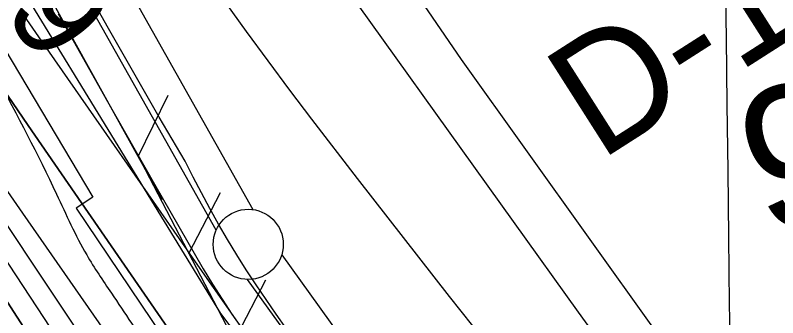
# Model space of a CAD drawing. Extents: x 3694830 to 3732949, y 415201 to 440970.
# Drawn here: x 3714240 to 3714784, y 436275 to 436490 of the extents above; entities that cross this region are included whole.
import ezdxf

# ---------------------------------------------------------------- set-up
doc = ezdxf.new("R2010")
doc.units = 0
for name, color, linetype in [('V-FLOD-BASE', 7, 'Continuous'), ('V-GRID-MAJR', 7, 'Continuous'), ('V-LEVE-TOET', 7, 'Continuous'), ('V-RIVR-EDGE', 7, 'Continuous'), ('V-RIVR-RANG', 7, 'Continuous'), ('V-RIVR-RANG-IDEN', 7, 'Continuous'), ('V-ROAD-CNTR', 7, 'Continuous'), ('V-RRAP-FSHR', 7, 'Continuous'), ('V-RRAP-RVMT', 7, 'Continuous'), ('V-SITE-VEGE', 7, 'Continuous'), ('V-SURV-IDEN', 7, 'Continuous'), ('V-SURV-LINE', 7, 'Continuous'), ('V-TOPO-DPTH', 7, 'Continuous'), ('V-TOPO-MINR', 7, 'Continuous'), ('V-TOPO-WATR', 7, 'Continuous')]:
    doc.layers.add(name, color=color, linetype=linetype)

msp = doc.modelspace()

# ---------------------------------------------------------------- linework, layer by layer
at = {"layer": 'V-FLOD-BASE'}
for points in [[(3714361.286, 436386.26), (3714342.883, 436417.678), (3714324.6720000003, 436449.20900000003), (3714306.6580000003, 436480.851), (3714288.838, 436512.605)], [(3714433.769, 436266.798), (3714426.326, 436277.112), (3714419.0500000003, 436287.542), (3714411.9390000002, 436298.08900000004), (3714404.9990000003, 436308.74700000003), (3714398.23, 436319.516), (3714391.631, 436330.39), (3714385.207, 436341.368), (3714378.96, 436352.445), (3714372.8880000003, 436363.623), (3714366.998, 436374.896), (3714361.286, 436386.26)]]:
    msp.add_lwpolyline(points, dxfattribs=at)
at = {"layer": 'V-GRID-MAJR'}
msp.add_spline([(3714934.614, 420805.688), (3714862.3710000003, 426862.61), (3714790.0870000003, 432923.001), (3714717.8030000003, 438983.397), (3714717.762, 438986.86)], degree=3, dxfattribs=at)
at = {"layer": 'V-LEVE-TOET'}
for points in [[(3714873.3680000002, 435894.576), (3714864.6580000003, 435903.143), (3714857.007, 435912.744), (3714833.452, 435941.95), (3714809.724, 435971.018), (3714785.826, 435999.944), (3714751.612, 436040.92), (3714717.575, 436082.044), (3714683.713, 436123.311), (3714650.0270000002, 436164.726), (3714616.52, 436206.284), (3714583.191, 436247.983), (3714550.04, 436289.826), (3714517.069, 436331.81), (3714484.279, 436373.935), (3714451.668, 436416.2), (3714435.985, 436436.91500000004), (3714420.471, 436457.764), (3714405.132, 436478.735), (3714389.964, 436499.836)], [(3714270.717, 436491.175), (3714304.987, 436430.501), (3714339.44, 436369.931), (3714374.08, 436309.468), (3714380.793, 436298.61), (3714387.679, 436287.858), (3714394.73, 436277.21400000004), (3714401.947, 436266.681)]]:
    msp.add_lwpolyline(points, dxfattribs=at)
at = {"layer": 'V-RIVR-EDGE'}
msp.add_spline([(3712764.5746613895, 438963.5637189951), (3712781.043986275, 438936.13986885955), (3712845.442934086, 438831.07975002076), (3712877.404031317, 438773.57653147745), (3712900.8065843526, 438729.207085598), (3712930.9691192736, 438675.777745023), (3712959.37893203, 438644.96068643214), (3712991.861504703, 438615.4900339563), (3713022.105657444, 438595.0680956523), (3713032.0307326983, 438586.0003745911), (3713038.3262598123, 438571.967879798), (3713040.089044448, 438553.4250035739), (3713039.1567807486, 438542.12333479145), (3713040.0264335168, 438528.1042566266), (3713049.4043181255, 438480.6043770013), (3713055.2253279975, 438457.52987635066), (3713056.124050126, 438455.2668592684), (3713064.7049553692, 438451.17621051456), (3713071.476117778, 438446.6378777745), (3713075.5041556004, 438429.89803607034), (3713079.110224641, 438425.3675296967), (3713090.8551052, 438420.81689838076), (3713097.175229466, 438416.73183988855), (3713099.8646875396, 438407.2298514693), (3713107.045520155, 438385.50846524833), (3713112.433380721, 438370.1217379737), (3713121.4362547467, 438353.8217538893), (3713138.574586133, 438336.1451762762), (3713179.144539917, 438285.855213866), (3713213.830872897, 438233.3190051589), (3713236.3224052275, 438186.238858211), (3713252.501639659, 438146.4088631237), (3713274.102276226, 438104.7568266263), (3713297.9547493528, 438059.48195030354), (3713306.4696895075, 438028.7140860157), (3713313.182713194, 438000.6636311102), (3713317.6629072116, 437983.92267135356), (3713324.4117085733, 437970.34121470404), (3713338.3972451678, 437957.6461816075), (3713350.1465979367, 437954.9041750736), (3713362.3525791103, 437953.96967526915), (3713384.5093507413, 437954.3670468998), (3713392.64816226, 437954.3469219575), (3713397.6106998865, 437949.81306142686), (3713396.2329883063, 437941.22544786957), (3713391.6812389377, 437929.02841111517), (3713379.4439522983, 437917.30253744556), (3713365.4081033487, 437909.6505417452), (3713359.9598679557, 437900.6208344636), (3713359.4831146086, 437890.6745162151), (3713361.7181803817, 437880.2693334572), (3713365.7685792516, 437872.5726156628), (3713377.9309563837, 437854.00402423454), (3713377.8951787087, 437839.53502597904), (3713380.5466230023, 437814.6597269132), (3713385.018990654, 437794.75367378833), (3713393.56300017, 437775.7418705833), (3713410.235758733, 437752.6405366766), (3713439.5811893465, 437734.4816154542), (3713452.6668857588, 437723.5974432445), (3713462.125270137, 437708.65280969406), (3713469.74037011, 437679.695806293), (3713477.3934838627, 437666.1121135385), (3713494.5396416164, 437651.60062929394), (3713504.025977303, 437647.9599006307), (3713509.881646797, 437638.9022420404), (3713521.585159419, 437617.6218314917), (3713537.3234181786, 437582.31451641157), (3713549.021340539, 437558.7733248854), (3713562.9688633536, 437530.70498114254), (3713592.233794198, 437479.9908138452), (3713609.781795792, 437445.1311827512), (3713634.501685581, 437384.93291587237), (3713650.699926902, 437352.7895761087), (3713662.8578318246, 437332.41235989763), (3713677.2798718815, 437313.38602201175), (3713684.946402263, 437305.2282036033), (3713699.819480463, 437285.74859147), (3713712.8805797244, 437264.9169829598), (3713746.2406315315, 437224.5923456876), (3713766.5026883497, 437190.17816247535), (3713791.7194564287, 437148.0650253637), (3713815.137662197, 437110.0257662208), (3713839.47136088, 437076.50583292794), (3713865.17159062, 437047.05195123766), (3713904.3694230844, 436990.43515624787), (3713931.8458540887, 436947.86427267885), (3713955.249525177, 436903.9469829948), (3713978.2312274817, 436872.239028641), (3714023.2701947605, 436800.6865445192), (3714042.631293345, 436767.6310659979), (3714055.255889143, 436753.13076227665), (3714074.172657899, 436723.24149517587), (3714090.82529152, 436692.00134975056), (3714114.2311987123, 436648.9883724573), (3714175.9060288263, 436539.4133999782), (3714202.4658488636, 436491.8710343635), (3714226.7704781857, 436446.5950399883), (3714269.518477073, 436362.8399288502), (3714291.114641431, 436319.37926757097), (3714308.681649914, 436292.20629180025), (3714337.061275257, 436249.1810159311), (3714410.035538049, 436137.7694673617), (3714442.9322531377, 436092.92438618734), (3714478.0908672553, 436048.5258709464), (3714520.9227200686, 435998.6824744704), (3714541.6727107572, 435978.7361714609), (3714574.592904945, 435943.38637039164), (3714610.645768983, 435894.91621328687), (3714639.9475955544, 435859.1232004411), (3714680.0687472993, 435810.19082466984), (3714715.694052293, 435771.6692219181), (3714751.307058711, 435728.17390101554), (3714781.0554512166, 435690.1189891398), (3714796.804890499, 435659.3332360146), (3714804.8699105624, 435629.47080217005), (3714812.508489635, 435610.0090788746), (3714829.175657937, 435584.64696399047), (3714846.306162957, 435563.80529300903), (3714881.4670131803, 435520.31109015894), (3714921.5814566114, 435468.6657772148), (3714947.719307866, 435433.3327469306), (3714972.478329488, 435388.9599468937), (3714983.711797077, 435360.44615526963), (3715007.1188223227, 435317.88533417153), (3715035.507392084, 435278.47730786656), (3715072.4623324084, 435229.1006022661), (3715106.7076897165, 435181.0870735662), (3715135.9960996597, 435139.8681863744), (3715164.367898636, 435093.67781713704), (3715196.8158116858, 435050.19032260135), (3715238.7276993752, 434994.0189754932), (3715267.1229774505, 434957.3238863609), (3715313.945972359, 434875.8194937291), (3715349.0732810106, 434818.76060501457), (3715367.9442096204, 434770.3329338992), (3715397.2247931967, 434725.9489533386), (3715428.77510217, 434685.1766320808), (3715443.206086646, 434669.76754375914), (3715456.742821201, 434658.4300973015), (3715463.0540010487, 434650.7277892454), (3715463.932598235, 434640.3259606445), (3715467.9516916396, 434619.9688693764), (3715475.588034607, 434599.6028336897), (3715512.5452110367, 434551.1304404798), (3715543.6265930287, 434503.57689434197)], degree=3, dxfattribs=at)
at = {"layer": 'V-ROAD-CNTR'}
msp.add_lwpolyline([(3714456.147048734, 436537.30989951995), (3714641.896677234, 436278.6064169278), (3714873.311214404, 435959.34805544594), (3715143.350674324, 435589.59179496), (3715380.173200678, 435258.978456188), (3715588.6647836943, 434962.9540482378), (3715918.609123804, 434466.0160421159), (3716138.793683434, 434126.626720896), (3716363.05523491, 433768.5224371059), (3716587.568785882, 433394.65718483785), (3716854.6992516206, 432929.9051143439), (3717200.025560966, 432198.05557804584), (3717345.3032704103, 431887.621198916), (3717528.553903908, 431398.14817786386), (3717815.6813296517, 430558.6488568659)], dxfattribs=at)
at = {"layer": 'V-RRAP-FSHR'}
for p, q in [((3714327.85, 436389.501), (3714349.223, 436433.403)), ((3714363.954, 436320.49100000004), (3714386.467, 436363.82)), ((3714396.323, 436258.429), (3714418.836, 436301.757))]:
    msp.add_line(p, q, dxfattribs=at)
for points in [[(3713100.3740000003, 438966.50200000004), (3713238.805, 438709.893), (3713359.2, 438476.12700000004), (3713506.535, 438160.492), (3713542.467, 438047.39), (3713566.59, 438006.46400000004), (3713641.56, 437841.316), (3713763.0670000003, 437572.056), (3713789.807, 437513.898), (3713802.99, 437374.753), (3713811.839, 437313.669), (3713972.602, 437015.821), (3714145.015, 436718.76300000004), (3714344.776, 436359.02)], [(3712836.12535258, 438964.417126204), (3713022.36306096, 438642.4431559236), (3713321.178549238, 438102.77877142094), (3713596.3232534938, 437577.46677093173), (3713955.669429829, 436980.23310637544), (3714386.52562223, 436277.64008172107), (3714825.7151266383, 435698.8588971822), (3715402.538423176, 434782.2642083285), (3716064.7059757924, 433686.1008793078)], [(3714318.202, 436406.876), (3714344.776, 436359.02), (3714329.7, 436386.169), (3714396.827, 436257.463), (3714508.995, 436115.64900000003), (3714752.906, 435866.616)], [(3714329.7, 436386.169), (3714396.827, 436257.463), (3714508.995, 436115.64900000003), (3714828.369, 435789.568), (3714886.7460000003, 435719.45), (3715135.384, 435378.044), (3715431.899, 434966.727), (3715563.52, 434782.772), (3715749.312, 434445.995), (3715933.042, 434121.821), (3716099.0810000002, 433962.33900000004), (3716301.1010000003, 433570.666), (3716658.5470000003, 432866.862), (3716785.747, 432767.039), (3716964.057, 432370.515), (3717158.173, 431965.88), (3717210.963, 431850.869), (3717309.15, 431591.719), (3717386.5100000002, 431373.324), (3717466.363, 431122.742)]]:
    msp.add_lwpolyline(points, dxfattribs=at)
at = {"layer": 'V-RRAP-RVMT'}
for p, q in [((3714218.0650000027, 436490.25300000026), (3714295.3720000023, 436360.6480000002)), ((3714295.3720000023, 436360.6480000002), (3714283.6390000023, 436352.86300000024)), ((3714283.6390000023, 436352.86300000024), (3714359.743000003, 436239.851))]:
    msp.add_line(p, q, dxfattribs=at)
at = {"layer": 'V-SITE-VEGE'}
msp.add_lwpolyline([(3716545.853, 435664.577), (3716350.664, 435576.587), (3716224.751, 435506.136), (3716086.3510000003, 435390.844), (3715917.35, 435307.695), (3715767.326, 435230.358), (3715649.617, 435162.543), (3715581.931, 435139.878), (3715562.418, 435136.632), (3715543.377, 435138.53), (3715518.625, 435147.068), (3715494.348, 435160.239), (3715284.799, 435453.011), (3715012.769, 435830.38800000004), (3714788.077, 436137.999), (3714558.605, 436458.82300000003), (3714361.364, 436746.395)], dxfattribs=at)
at = {"layer": 'V-SURV-LINE'}
for points in [[(3713877.9554216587, 437294.09900324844), (3714409.638965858, 436351.72202827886)], [(3714383.507389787, 436336.9863309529), (3713851.823925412, 437279.36316443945)], [(3714430.230872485, 436319.52058082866), (3714484.8539136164, 436243.6840076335)], [(3714460.5157098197, 436226.14399908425), (3714405.8931284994, 436301.9799338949)]]:
    msp.add_lwpolyline(points, dxfattribs=at)
msp.add_circle((3714406.38771, 436326.9583400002), 25, dxfattribs=at)
at = {"layer": 'V-TOPO-DPTH'}
for points in [[(3713812.656127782, 436946.8935483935), (3714125.529585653, 436454.56419911), (3714137.306711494, 436436.0824373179), (3714149.1141835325, 436417.62013607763), (3714160.9671748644, 436399.1870256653), (3714172.8505123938, 436380.7733758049), (3714385.492226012, 436052.16810245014), (3714427.0549760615, 435988.05572070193), (3714468.6884464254, 435923.98937986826), (3714510.4279972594, 435859.9921004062), (3714552.2382684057, 435796.0408618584), (3714620.881509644, 435691.23668364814), (3714628.4561848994, 435679.74412442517), (3714636.0748356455, 435668.2809753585), (3714643.7594496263, 435656.86194152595), (3714651.4880390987, 435645.4723178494), (3714734.7718725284, 435523.4952057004), (3714784.201038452, 435451.15666070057)], [(3714784.201038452, 435451.15666070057), (3714734.7718725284, 435523.4952057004), (3714651.4880390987, 435645.4723178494), (3714643.7594496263, 435656.86194152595), (3714636.0748356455, 435668.2809753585), (3714628.4561848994, 435679.74412442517), (3714620.881509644, 435691.23668364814), (3714552.2382684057, 435796.0408618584), (3714510.4279972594, 435859.9921004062), (3714468.6884464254, 435923.98937986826), (3714427.0549760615, 435988.05572070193), (3714385.492226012, 436052.16810245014), (3714172.8505123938, 436380.7733758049), (3714160.9671748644, 436399.1870256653), (3714149.1141835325, 436417.62013607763), (3714137.306711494, 436436.0824373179), (3714125.529585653, 436454.56419911), (3713812.656127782, 436946.8935483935)], [(3714802.486054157, 435499.2489926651), (3714758.6210036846, 435564.01089271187), (3714679.542784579, 435680.6331402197), (3714675.1804825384, 435687.0593343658), (3714670.8137256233, 435693.4824964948), (3714666.4402863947, 435699.9011105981), (3714662.0623922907, 435706.3166926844), (3714564.835216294, 435848.6390730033), (3714511.9698926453, 435926.30098961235), (3714459.277230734, 436004.07946107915), (3714406.8435614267, 436082.0327648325), (3714354.5825538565, 436160.1026234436), (3714180.306715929, 436421.38271054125), (3714175.9848560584, 436427.91387178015), (3714171.6950644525, 436434.4658617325), (3714167.4533752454, 436441.0490947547), (3714163.2437543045, 436447.65315649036), (3714111.5148574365, 436529.46501939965)], [(3714802.486054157, 435499.2489926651), (3714758.6210036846, 435564.01089271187), (3714679.542784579, 435680.6331402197), (3714675.1804825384, 435687.0593343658), (3714670.8137256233, 435693.4824964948), (3714666.4402863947, 435699.9011105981), (3714662.0623922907, 435706.3166926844), (3714564.835216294, 435848.6390730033), (3714511.9698926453, 435926.30098961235), (3714459.277230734, 436004.07946107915), (3714406.8435614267, 436082.0327648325), (3714354.5825538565, 436160.1026234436), (3714180.306715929, 436421.38271054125), (3714175.9848560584, 436427.91387178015), (3714171.6950644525, 436434.4658617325), (3714167.4533752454, 436441.0490947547), (3714163.2437543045, 436447.65315649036), (3714111.5148574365, 436529.46501939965)], [(3714194.9197041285, 436492.17370914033), (3714212.8047643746, 436465.2314440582), (3714230.9210042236, 436438.44407984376), (3714249.191363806, 436411.7599828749), (3714420.178451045, 436164.3218047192), (3714470.250533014, 436091.8682034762), (3714520.326679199, 436019.41741156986), (3714570.4089217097, 435946.970833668), (3714620.495228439, 435874.5270651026), (3714676.817321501, 435793.0713144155), (3714698.7192553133, 435761.3393993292), (3714720.5860232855, 435729.5833125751), (3714742.400042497, 435697.7909683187), (3714764.1788958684, 435665.97445239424), (3714802.5641895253, 435609.7977656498), (3714843.465014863, 435549.8446668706), (3714884.3067734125, 435489.85142080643)]]:
    msp.add_lwpolyline(points, dxfattribs=at)
at = {"layer": 'V-TOPO-MINR'}
for points in [[(3715075.5476214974, 435133.7592807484), (3714714.779625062, 435674.2369164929), (3714703.2295931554, 435691.42828240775), (3714691.611015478, 435708.57289499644), (3714679.889619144, 435725.6473775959), (3714668.0996770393, 435742.6751068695), (3714245.5250429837, 436349.08097911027), (3714234.8232000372, 436364.5168048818), (3714224.170657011, 436379.9864059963), (3714213.5920638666, 436395.50667012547), (3714203.0627706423, 436411.0607095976), (3714183.5359957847, 436440.0547740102), (3714182.8121915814, 436441.1404503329), (3714182.0952189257, 436442.2305740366), (3714181.38849359, 436443.3273688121), (3714180.6885998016, 436444.42861096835), (3714172.428421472, 436457.5610523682), (3714167.625904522, 436465.2456048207), (3714162.853173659, 436472.94849369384), (3714158.1251219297, 436480.6788871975), (3714153.4268562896, 436488.4276171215), (3713853.564809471, 436986.22740243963)], [(3714784.201038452, 435451.15666070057), (3714734.7718725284, 435523.4952057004), (3714651.4880390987, 435645.4723178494), (3714643.7594496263, 435656.86194152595), (3714636.0748356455, 435668.2809753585), (3714628.4561848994, 435679.74412442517), (3714620.881509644, 435691.23668364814), (3714552.2382684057, 435796.0408618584), (3714510.4279972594, 435859.9921004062), (3714468.6884464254, 435923.98937986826), (3714427.0549760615, 435988.05572070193), (3714385.492226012, 436052.16810245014), (3714172.8505123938, 436380.7733758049), (3714160.9671748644, 436399.1870256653), (3714149.1141835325, 436417.62013607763), (3714137.306711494, 436436.0824373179), (3714125.529585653, 436454.56419911), (3713812.656127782, 436946.8935483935)], [(3715072.0887321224, 435063.6110379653), (3714739.3901979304, 435551.0702848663), (3714724.777364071, 435572.49800427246), (3714710.1753808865, 435593.93310932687), (3714695.5896737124, 435615.3792928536), (3714681.0148172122, 435636.8328620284), (3714656.2999327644, 435673.24184360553), (3714654.0960524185, 435676.50008081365), (3714651.8993664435, 435679.76314400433), (3714649.7134720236, 435683.03344616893), (3714647.5347719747, 435686.3085743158), (3714626.191379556, 435718.50820906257), (3714613.3579695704, 435737.89442360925), (3714600.540013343, 435757.29083738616), (3714587.745237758, 435776.70255000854), (3714574.9659159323, 435796.1244618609), (3714176.8180850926, 436402.01421651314), (3714168.847993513, 436414.2061378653), (3714160.9168180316, 436426.4231913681), (3714153.044016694, 436438.6779430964), (3714145.2101314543, 436450.9578269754), (3714003.223262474, 436674.70242765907)], [(3714802.486054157, 435499.2489926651), (3714758.6210036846, 435564.01089271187), (3714679.542784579, 435680.6331402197), (3714675.1804825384, 435687.0593343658), (3714670.8137256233, 435693.4824964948), (3714666.4402863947, 435699.9011105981), (3714662.0623922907, 435706.3166926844), (3714564.835216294, 435848.6390730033), (3714511.9698926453, 435926.30098961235), (3714459.277230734, 436004.07946107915), (3714406.8435614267, 436082.0327648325), (3714354.5825538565, 436160.1026234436), (3714180.306715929, 436421.38271054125), (3714175.9848560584, 436427.91387178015), (3714171.6950644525, 436434.4658617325), (3714167.4533752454, 436441.0490947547), (3714163.2437543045, 436447.65315649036), (3714111.5148574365, 436529.46501939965)], [(3715685.16, 434353), (3715220.95, 435103.42), (3714781.7105152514, 435735.86407915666), (3714772.888517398, 435748.49000996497), (3714764.0190316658, 435761.08229050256), (3714755.0783141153, 435773.62409563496), (3714746.090108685, 435786.1322504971), (3714626.964632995, 435950.92194753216), (3714562.721694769, 436040.26544270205), (3714498.78087699, 436129.82348974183), (3714435.2932398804, 436219.70336458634), (3714372.1077232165, 436309.7977913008), (3714259.042585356, 436471.88339803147), (3714252.645918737, 436481.1161798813), (3714246.288818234, 436490.37593930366)]]:
    msp.add_lwpolyline(points, dxfattribs=at)
at = {"layer": 'V-TOPO-WATR'}
msp.add_lwpolyline([(3714884.3067734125, 435489.85142080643), (3714843.465014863, 435549.8446668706), (3714802.5641895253, 435609.7977656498), (3714764.1788958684, 435665.97445239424), (3714742.400042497, 435697.7909683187), (3714720.5860232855, 435729.5833125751), (3714698.7192553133, 435761.3393993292), (3714676.817321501, 435793.0713144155), (3714620.495228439, 435874.5270651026), (3714570.4089217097, 435946.970833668), (3714520.326679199, 436019.41741156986), (3714470.250533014, 436091.8682034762), (3714420.178451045, 436164.3218047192), (3714249.191363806, 436411.7599828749), (3714230.9210042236, 436438.44407984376), (3714212.8047643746, 436465.2314440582), (3714194.9197041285, 436492.17370914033)], dxfattribs=at)

# ---------------------------------------------------------------- texts
at = {"layer": 'V-RIVR-RANG'}
msp.add_text('7.9', height=67, rotation=306.73832571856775, dxfattribs=at).set_placement((3714186.034532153, 436552.45220977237))
at = {"layer": 'V-RIVR-RANG-IDEN'}
msp.add_text('D-110', height=82.99999999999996, rotation=32.55832571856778, dxfattribs=at).set_placement((3714657.035163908, 436385.9124912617))
at = {"layer": 'V-SURV-IDEN'}
msp.add_text('962+65.5', height=100.00000000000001, rotation=15.155581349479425, dxfattribs=at).set_placement((3714774.57642227, 436333.12340986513))

doc.saveas('drawing.dxf')
